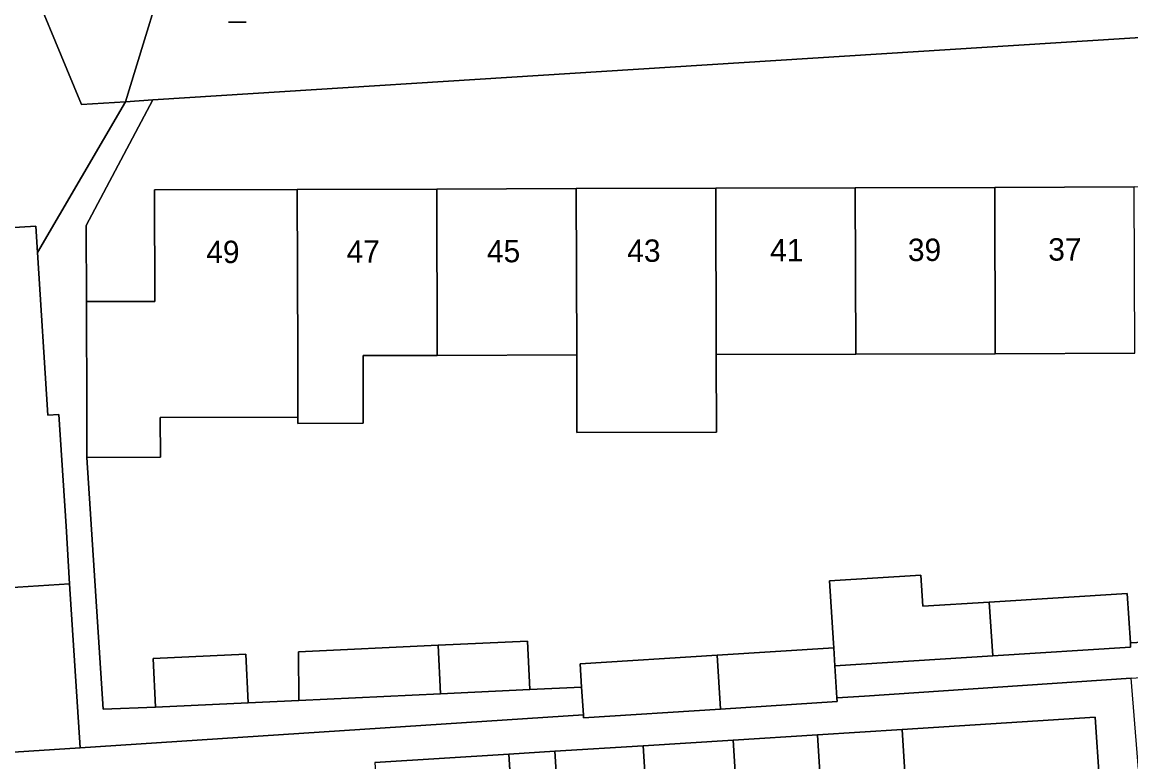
# Model space of a CAD drawing. Extents: x 159053 to 160042, y 380449 to 381423.
# Drawn here: x 159580.06 to 159629.6, y 381219.05 to 381252.11 of the extents above; entities that cross this region are included whole.
import ezdxf

# ---------------------------------------------------------------- set-up
doc = ezdxf.new("R2010")
doc.units = 0
for name, color, linetype in [('IMGEO_Erf', 7, 'Continuous'), ('IMGEO_Lichtmast', 7, 'Continuous'), ('IMGEO_Pand', 7, 'Continuous'), ('IMGEO_Pand_nummerreeks', 7, 'Continuous'), ('IMGEO_Voetpad_open', 7, 'Continuous')]:
    doc.layers.add(name, color=color, linetype=linetype)

msp = doc.modelspace()

# ---------------------------------------------------------------- linework, layer by layer
at = {"layer": 'IMGEO_Erf'}
for points in [[(159556.793, 381218.027), (159550.06, 381241.15), (159558.372, 381243.591), (159565.676, 381218.581), (159582.654, 381219.684), (159582.179, 381227.001), (159577.543, 381226.706), (159577.11, 381233.731), (159573.233, 381233.497), (159573.164, 381234.653), (159572.286, 381234.601), (159572.101, 381237.675), (159572.978, 381237.727), (159572.692, 381242.488), (159573.94, 381242.567), (159573.887, 381243.426), (159576.939, 381243.638), (159576.993, 381242.759), (159580.676, 381242.99), (159580.75, 381241.817), (159584.683, 381248.551), (159582.706, 381248.426), (159582.053, 381250), (159572.473, 381273.075)], [(159629.779, 381237.31), (159623.545, 381237.291), (159617.311, 381237.273), (159611.077, 381237.254), (159611.087, 381233.782), (159604.853, 381233.764), (159604.843, 381237.235), (159598.609, 381237.216), (159595.294, 381237.206), (159595.304, 381234.182), (159592.384, 381234.173), (159592.383, 381234.454), (159586.231, 381234.436), (159586.237, 381232.661), (159582.955, 381232.652), (159583.686, 381221.405), (159586.013, 381221.5), (159585.912, 381223.672), (159590.062, 381223.865), (159590.163, 381221.693), (159592.421, 381221.798), (159592.415, 381223.974), (159598.649, 381224.264), (159602.641, 381224.45), (159602.742, 381222.278), (159605.062, 381222.393), (159604.996, 381223.438), (159611.119, 381223.824), (159616.332, 381224.153), (159616.319, 381224.355), (159616.143, 381227.139), (159620.222, 381227.396), (159620.31, 381226.003), (159623.28, 381226.191), (159629.444, 381226.58), (159629.584, 381224.363), (159632.096, 381224.507)], [(159628.199, 381218.158), (159628.016, 381221.047), (159619.385, 381220.501), (159619.552, 381217.862)], [(159615.771, 381217.624), (159615.605, 381220.262), (159611.832, 381220.025), (159611.996, 381217.432)], [(159604.025, 381216.93), (159603.862, 381219.522), (159601.812, 381219.393), (159601.977, 381216.801)]]:
    msp.add_lwpolyline(points, dxfattribs=at)
msp.add_lwpolyline([(159638.532, 381251.956), (159607.601, 381250), (159585.9, 381248.628), (159582.924, 381243.013), (159582.934, 381239.617), (159585.984, 381239.626), (159585.969, 381244.609), (159592.352, 381244.628), (159598.586, 381244.647), (159604.82, 381244.666), (159611.054, 381244.685), (159617.288, 381244.703), (159623.522, 381244.722), (159629.756, 381244.741), (159636.138, 381244.76), (159636.153, 381239.761), (159636.16, 381237.431), (159638.91, 381237.44)], close=True, dxfattribs=at)
at = {"layer": 'IMGEO_Lichtmast'}
for p, q in [((159590.066, 381252.105), (159589.276, 381252.105)), ((159589.276, 381252.105), (159590.066, 381252.105))]:
    msp.add_line(p, q, dxfattribs=at)
at = {"layer": 'IMGEO_Pand'}
for points in [[(159592.352, 381244.628), (159585.969, 381244.609), (159585.984, 381239.626), (159582.934, 381239.617), (159582.949, 381234.618), (159582.955, 381232.652), (159586.237, 381232.661), (159586.231, 381234.436), (159592.383, 381234.454), (159592.375, 381237.197)], [(159598.586, 381244.647), (159592.352, 381244.628), (159592.375, 381237.197), (159592.383, 381234.454), (159592.384, 381234.173), (159595.304, 381234.182), (159595.294, 381237.206), (159598.609, 381237.216)], [(159598.609, 381237.216), (159604.843, 381237.235), (159604.82, 381244.666), (159598.586, 381244.647)], [(159604.82, 381244.666), (159604.843, 381237.235), (159604.853, 381233.764), (159611.087, 381233.782), (159611.077, 381237.254), (159611.054, 381244.685)], [(159611.054, 381244.685), (159611.077, 381237.254), (159617.311, 381237.273), (159617.288, 381244.703)], [(159623.545, 381237.291), (159623.522, 381244.722), (159617.288, 381244.703), (159617.311, 381237.273)], [(159623.545, 381237.291), (159629.779, 381237.31), (159629.756, 381244.741), (159623.522, 381244.722)], [(159580.75, 381241.817), (159580.676, 381242.99), (159576.993, 381242.759), (159576.939, 381243.638), (159573.887, 381243.426), (159573.94, 381242.567), (159572.692, 381242.488), (159572.978, 381237.727), (159572.101, 381237.675), (159572.286, 381234.601), (159573.164, 381234.653), (159573.233, 381233.497), (159577.11, 381233.731), (159577.543, 381226.706), (159582.179, 381227.001), (159582.018, 381229.583), (159581.704, 381234.573), (159581.206, 381234.544)], [(159623.28, 381226.191), (159620.31, 381226.003), (159620.222, 381227.396), (159616.143, 381227.139), (159616.319, 381224.355), (159616.332, 381224.153), (159616.383, 381223.336), (159623.432, 381223.782)], [(159623.28, 381226.191), (159623.432, 381223.782), (159629.596, 381224.171), (159629.584, 381224.363), (159629.444, 381226.58)], [(159598.649, 381224.264), (159592.415, 381223.974), (159592.421, 381221.798), (159598.75, 381222.093)], [(159598.649, 381224.264), (159598.75, 381222.093), (159602.742, 381222.278), (159602.641, 381224.45)], [(159616.383, 381223.336), (159616.332, 381224.153), (159611.119, 381223.824), (159611.271, 381221.411), (159616.484, 381221.74), (159616.473, 381221.907)], [(159586.013, 381221.5), (159590.163, 381221.693), (159590.062, 381223.865), (159585.912, 381223.672)], [(159611.119, 381223.824), (159604.996, 381223.438), (159605.062, 381222.393), (159605.14, 381221.145), (159605.148, 381221.024), (159611.271, 381221.411)], [(159607.974, 381217.179), (159611.996, 381217.432), (159611.832, 381220.025), (159607.81, 381219.771)], [(159619.385, 381220.501), (159615.605, 381220.262), (159615.771, 381217.624), (159619.552, 381217.862)], [(159607.81, 381219.771), (159603.862, 381219.522), (159604.025, 381216.93), (159607.974, 381217.179)], [(159601.812, 381219.393), (159595.82, 381219.016), (159595.982, 381216.424), (159601.977, 381216.801)]]:
    msp.add_lwpolyline(points, close=True, dxfattribs=at)
at = {"layer": 'IMGEO_Voetpad_open'}
for points in [[(159571.917, 381273.972), (159572.473, 381273.075), (159582.053, 381250), (159582.706, 381248.426), (159584.683, 381248.551), (159585.126, 381250), (159586.457, 381254.347)], [(159586.457, 381254.347), (159585.126, 381250), (159584.683, 381248.551), (159585.9, 381248.628), (159607.601, 381250), (159638.532, 381251.956)], [(159630.818, 381207.955), (159629.614, 381222.793), (159617.705, 381221.99), (159616.473, 381221.907), (159616.484, 381221.74), (159611.271, 381221.411), (159605.148, 381221.024), (159605.14, 381221.145), (159582.654, 381219.684), (159565.676, 381218.581)], [(159595.82, 381219.016), (159601.812, 381219.393), (159603.862, 381219.522), (159607.81, 381219.771), (159611.832, 381220.025), (159615.605, 381220.262), (159619.385, 381220.501), (159628.016, 381221.047), (159628.199, 381218.158)]]:
    msp.add_lwpolyline(points, dxfattribs=at)
for points in [[(159640.33, 381232.044), (159640.247, 381244.714), (159639.984, 381252.047), (159638.532, 381251.956), (159638.91, 381237.44), (159638.951, 381224.941), (159632.096, 381224.507), (159629.584, 381224.363), (159629.596, 381224.171), (159623.432, 381223.782), (159616.383, 381223.336), (159616.473, 381221.907), (159617.705, 381221.99), (159629.614, 381222.793), (159643.932, 381223.755), (159662.185, 381224.643), (159662.127, 381226.097), (159660.908, 381226.022), (159655.787, 381225.707), (159649.559, 381225.323), (159647.284, 381225.183), (159640.467, 381224.762)], [(159582.934, 381239.617), (159582.924, 381243.013), (159585.9, 381248.628), (159584.683, 381248.551), (159580.75, 381241.817), (159581.206, 381234.544), (159581.704, 381234.573), (159582.018, 381229.583), (159582.179, 381227.001), (159582.654, 381219.684), (159605.14, 381221.145), (159605.062, 381222.393), (159602.742, 381222.278), (159598.75, 381222.093), (159592.421, 381221.798), (159590.163, 381221.693), (159586.013, 381221.5), (159583.686, 381221.405), (159582.955, 381232.652), (159582.949, 381234.618)]]:
    msp.add_lwpolyline(points, close=True, dxfattribs=at)

# ---------------------------------------------------------------- texts
at = {"layer": 'IMGEO_Pand_nummerreeks'}
for s, rotation, p in [('49', 0.1719, (159588.287, 381241.336)), ('47', 0.1719, (159594.558, 381241.355)), ('45', 0.1725, (159600.831, 381241.373)), ('43', 0.1725, (159607.102, 381241.392)), ('41', 0.1725, (159613.486, 381241.412)), ('39', 0.1725, (159619.644, 381241.43)), ('37', 0.1725, (159625.915, 381241.449))]:
    msp.add_text(s, height=1, rotation=rotation, dxfattribs=at).set_placement(p)

doc.saveas('drawing.dxf')
